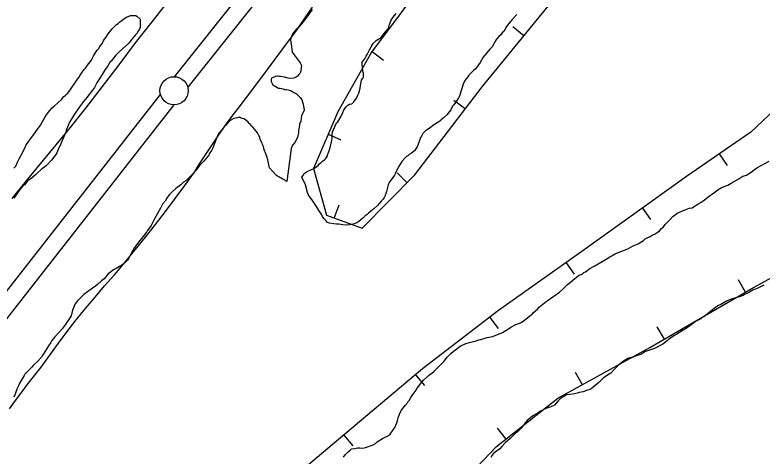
# Model space of a CAD drawing. Extents: x 3177385 to 3215275, y 903885 to 929304.
# Drawn here: x 3197439 to 3198765, y 919899 to 920682 of the extents above; entities that cross this region are included whole.
import ezdxf

# ---------------------------------------------------------------- set-up
doc = ezdxf.new("R2010")
doc.units = 0
for name, color, linetype in [('V-BORW-LINE', 7, 'Continuous'), ('V-LEVE-TOET', 7, 'Continuous'), ('V-SITE-VEGE', 7, 'Continuous'), ('V-SURV-LINE', 7, 'Continuous')]:
    doc.layers.add(name, color=color, linetype=linetype)

msp = doc.modelspace()

# ---------------------------------------------------------------- linework, layer by layer
at = {"layer": 'V-BORW-LINE'}
for p, q in [((3198342.1, 920645.4), (3198322.7, 920661.2)), ((3198072.8, 920617.3), (3198092.8, 920602.3)), ((3198238, 920515.4), (3198218.1, 920530.5)), ((3197994.6, 920470.4), (3198017.6, 920460.5)), ((3198688.7, 920435.6), (3198702.9, 920415)), ((3198135.1, 920384.5), (3198117.4, 920402.1)), ((3198005.5, 920321.9), (3198014.1, 920345.3)), ((3198552.6, 920339.5), (3198567.2, 920319.2)), ((3198417.2, 920242.5), (3198431.6, 920222.1)), ((3198735.7, 920190.5), (3198723.2, 920212.1)), ((3198281.6, 920145.6), (3198296.8, 920125.8)), ((3198591.6, 920106.9), (3198579.1, 920128.5)), ((3198149.8, 920043.8), (3198165.9, 920024.7)), ((3198446.1, 920025.9), (3198434, 920047.8)), ((3198310.7, 919929.6), (3198295.2, 919949.2)), ((3198022.4, 919936.5), (3198038.5, 919917.3))]:
    msp.add_line(p, q, dxfattribs=at)
for points in [[(3198175.5, 920755), (3198071.8, 920616)], [(3198268, 920554.8), (3198438.8, 920763.5)], [(3198071.8, 920616), (3198011.8, 920510.2)], [(3198861.4, 920584), (3198745.3, 920474.5)], [(3198148.9, 920398.4), (3198268, 920554.8)], [(3198011.8, 920510.2), (3197968.6, 920410)], [(3198745.3, 920474.5), (3198631, 920395.8)], [(3197968.6, 920410), (3197991.8, 920326.9)], [(3198055, 920303.6), (3198148.9, 920398.4)], [(3198631, 920395.8), (3198449.4, 920265.3)], [(3197991.8, 920326.9), (3198055, 920303.6)], [(3198749.6, 920198.6), (3198896.5, 920278.3)], [(3198449.4, 920265.3), (3198297.4, 920157.7)], [(3198565.8, 920091.9), (3198749.6, 920198.6)], [(3198297.4, 920157.7), (3198162.5, 920054.5)], [(3198402.6, 920001.9), (3198565.8, 920091.9)], [(3198162.5, 920054.5), (3198002.2, 919919.4)], [(3198293.8, 919916.3), (3198402.6, 920001.9)], [(3198002.2, 919919.4), (3197841.5, 919784.1)], [(3198163.1, 919779.2), (3198293.8, 919916.3)]]:
    msp.add_lwpolyline(points, dxfattribs=at)
at = {"layer": 'V-LEVE-TOET'}
for points in [[(3197433.9, 920356.4), (3197467.1, 920397.5), (3197500.7, 920438.2), (3197534.6, 920478.7), (3197564.7, 920516.7), (3197594.5, 920555), (3197623.8, 920593.6), (3197652.8, 920632.5), (3197685, 920673.2), (3197716.9, 920714.2), (3197748.4, 920755.4), (3197779.6, 920797), (3197820.6, 920849.2), (3197860.3, 920899.9)], [(3197429.1, 919983), (3197440, 919998.1), (3197451.2, 920013.1), (3197462.5, 920028), (3197474, 920042.7), (3197485.7, 920057.2), (3197500.7, 920078.6), (3197516.1, 920099.7), (3197531.8, 920120.5), (3197547.8, 920141.2), (3197564.2, 920161.5), (3197581, 920181.6), (3197598, 920201.4), (3197615.3, 920220.9), (3197634, 920243), (3197652.4, 920265.3), (3197670.5, 920287.8), (3197688.4, 920310.6), (3197706.1, 920333.5), (3197723.5, 920356.5), (3197740.7, 920379.8), (3197757.6, 920403.2), (3197766.6, 920417.8), (3197775.8, 920432.3), (3197785.2, 920446.6), (3197794.7, 920460.8), (3197804.5, 920474.9), (3197814.4, 920488.9), (3197824.5, 920502.7), (3197834.8, 920516.4), (3197860.9, 920550.8), (3197886.9, 920585.3), (3197912.7, 920619.9), (3197938.4, 920654.6), (3197967.2, 920695.9)]]:
    msp.add_lwpolyline(points, dxfattribs=at)
at = {"layer": 'V-SITE-VEGE'}
for points in [[(3197966.2, 920692.1), (3197954.7, 920675.2), (3197950, 920669.5), (3197948.3, 920667.1), (3197944.2, 920662.4), (3197940.2, 920658.3), (3197937.8, 920656.6), (3197933.1, 920650.9), (3197931.4, 920647.9), (3197929.7, 920643.8), (3197927.7, 920638.4), (3197928.3, 920633.7), (3197929.7, 920626.2), (3197930.7, 920616.1), (3197932.7, 920613.7)], [(3197437, 920410.1), (3197440.4, 920414), (3197443.7, 920420.7), (3197446.5, 920426.8), (3197452.7, 920438.6), (3197457.1, 920447.5), (3197458.3, 920450.3), (3197463.3, 920458.1), (3197467.2, 920463.1), (3197473.3, 920472.1), (3197479.5, 920479.9), (3197481.2, 920482.7), (3197484, 920486.6), (3197487.3, 920492.2), (3197491.8, 920500), (3197495.1, 920505), (3197498.5, 920509.5), (3197500.7, 920512.8), (3197505.2, 920517.3), (3197508.5, 920520.1), (3197515.2, 920526.2), (3197521.4, 920532.4), (3197525.9, 920537.4), (3197528.1, 920539.1), (3197529.8, 920541.3), (3197532.6, 920543.5), (3197537.6, 920550.2), (3197546.5, 920563.1), (3197548.2, 920565.9), (3197552.1, 920571.4), (3197554.4, 920575.3), (3197558.3, 920580.9), (3197561.6, 920585.4), (3197563.9, 920587.6), (3197567.8, 920593.2), (3197570, 920596), (3197574.5, 920602.1), (3197575.6, 920603.8), (3197578.4, 920609.4), (3197585.1, 920619.5), (3197587.3, 920622.2), (3197589.6, 920626.2), (3197594, 920632.3), (3197596.3, 920636.8), (3197600.2, 920642.3), (3197604.1, 920648.5), (3197611.3, 920657.4), (3197619.2, 920665.2), (3197622, 920666.9), (3197624.7, 920669.7), (3197634.2, 920676.4), (3197637, 920678.1), (3197643.7, 920681.4), (3197653.2, 920681.4), (3197655.5, 920680.3), (3197661.1, 920674.7), (3197661, 920660.8), (3197659.9, 920656.9), (3197658.3, 920654.6), (3197655.5, 920649.6), (3197652.7, 920646.8), (3197647.1, 920640.1), (3197641.5, 920632.8)], [(3198045.2, 920534.4), (3198047.6, 920540.1), (3198049.3, 920543.5), (3198051.6, 920552.3), (3198053, 920560.4), (3198053.3, 920563.4), (3198054, 920566.5), (3198055.7, 920569.2), (3198057.7, 920571.5), (3198057.7, 920575.3), (3198057.4, 920579), (3198056.4, 920582.7), (3198055.3, 920594.8), (3198055.3, 920598.2), (3198056.7, 920600.9), (3198059.7, 920604.6), (3198062.4, 920609), (3198063.8, 920612.1), (3198068.5, 920620.5), (3198071.2, 920625.9), (3198072.9, 920628.6), (3198074.9, 920631.3), (3198077.6, 920634.7), (3198080, 920637.1), (3198088.8, 920642.1), (3198090.8, 920644.5), (3198093.5, 920648.6), (3198100.6, 920657.3), (3198102.6, 920660.7), (3198104, 920665.4), (3198104.7, 920668.5), (3198106, 920671.9), (3198107.7, 920674.9), (3198110.1, 920678.6), (3198115.8, 920684.7)], [(3198329.9, 920683), (3198321.8, 920674.6), (3198318.4, 920670.5), (3198314.7, 920666.5), (3198310.3, 920660), (3198307, 920653.6), (3198303.9, 920650.6), (3198301.2, 920647.2), (3198297.8, 920643.8), (3198293.8, 920639.1), (3198290.4, 920634.4), (3198288.7, 920631), (3198285.7, 920625.6), (3198282.6, 920621.9), (3198275.2, 920614.1), (3198270.2, 920607.4), (3198264.7, 920597.9), (3198259, 920589.5), (3198256, 920586.1), (3198252.9, 920583.7), (3198244.5, 920575.3), (3198242.8, 920572.6), (3198237.4, 920566.1), (3198234.4, 920559.4), (3198229.3, 920542.5), (3198228.6, 920539.1), (3198226.2, 920535.1), (3198222.5, 920529.3), (3198219.5, 920525.3), (3198217.8, 920522.6), (3198215.8, 920520.2), (3198212.4, 920514.1), (3198205.7, 920505), (3198198.9, 920499.3)], [(3197641.5, 920632.8), (3197639.8, 920631.2), (3197624.2, 920617.2), (3197618, 920611.1), (3197609.6, 920600.5), (3197608, 920598.8), (3197602.9, 920591), (3197599, 920585.4), (3197593.4, 920576.5), (3197584.5, 920561.9), (3197580, 920553.6), (3197576.7, 920548.5), (3197566.6, 920535.7), (3197560.5, 920528.4), (3197553.2, 920518.9), (3197544.3, 920506.1), (3197535.9, 920492.1), (3197532, 920483.2), (3197529.8, 920477.6), (3197529.2, 920474.3), (3197525.3, 920464.8), (3197520.3, 920453.6), (3197519.1, 920450.8), (3197516.3, 920445.2), (3197513, 920437.4), (3197511.3, 920434.6), (3197503.5, 920424.6), (3197494.6, 920415.1), (3197491.2, 920412.3), (3197486.7, 920408.9), (3197484.5, 920406.7), (3197478.9, 920402.2), (3197475, 920397.8), (3197467.2, 920391.6), (3197461.6, 920387.7), (3197459.9, 920386.1), (3197456, 920381), (3197454.3, 920379.9), (3197447.6, 920372.7), (3197437, 920357)], [(3197932.7, 920613.7), (3197937.8, 920607), (3197943.5, 920599.9), (3197945.2, 920597.2), (3197946.3, 920595.2), (3197947.3, 920592.8), (3197946.3, 920583.7), (3197945.6, 920580.7), (3197944.6, 920578.6), (3197942.5, 920576.3), (3197940.2, 920573.9), (3197937.1, 920571.5), (3197934.1, 920569.8), (3197926.3, 920569.5), (3197923.6, 920569.8), (3197917.2, 920571.9), (3197910.5, 920573.2), (3197908.1, 920573.2), (3197905.7, 920573.9), (3197903.7, 920573.9), (3197901.3, 920573.2), (3197897.3, 920571.5), (3197894.2, 920569.8), (3197893.9, 920567.8), (3197893.9, 920565.8), (3197893.6, 920564.1), (3197896.6, 920558), (3197899.6, 920556.3), (3197901.7, 920555), (3197906.7, 920552.6), (3197909.8, 920552.3), (3197914.2, 920550.9), (3197918.9, 920549.2), (3197920.9, 920549.9), (3197924, 920549.6), (3197928.7, 920547.9), (3197934.1, 920544.8), (3197936.8, 920543.5), (3197938.5, 920542.5), (3197942.9, 920538.4), (3197945.2, 920535.7), (3197947.9, 920531.7), (3197950.3, 920523.9), (3197950.5, 920523.1), (3197951, 920520.9), (3197952, 920513.1), (3197947.6, 920503.3), (3197946.9, 920499.9), (3197946.3, 920493.9), (3197944.2, 920488.4), (3197943.9, 920486.8), (3197942.2, 920477.3), (3197941.9, 920472.9), (3197940.2, 920464.8), (3197935.5, 920456), (3197931.4, 920451), (3197929, 920445.2), (3197921.4, 920386.6), (3197919, 920387.8), (3197917.2, 920389.7), (3197914.2, 920390.9), (3197911.7, 920392.7), (3197909.3, 920393.9), (3197907.5, 920395.1), (3197905, 920396.4), (3197903.2, 920397.6), (3197895.9, 920404.9), (3197890.5, 920410.9), (3197889.9, 920413.4), (3197888, 920424.9), (3197886.2, 920431), (3197883.2, 920438.9), (3197882.6, 920441.3), (3197881.4, 920443.1), (3197880.1, 920448.6), (3197878.3, 920452.2), (3197877.7, 920454.6), (3197874.1, 920461.3), (3197873.5, 920465.6), (3197872.9, 920466.8), (3197871.6, 920468.6), (3197869.2, 920472.9), (3197864.4, 920478.9), (3197861.3, 920483.2), (3197859.5, 920485), (3197856.5, 920488.6), (3197854.6, 920489.9), (3197852.8, 920491.7), (3197848, 920495.9), (3197844.9, 920497.8), (3197840.7, 920499), (3197837.6, 920500.8), (3197833.4, 920499.6), (3197827.3, 920498.4), (3197820, 920494.1), (3197815.8, 920489.9), (3197812.7, 920486.2), (3197809.7, 920483.2), (3197807.3, 920479.5), (3197801.2, 920472.9), (3197798.2, 920468)], [(3198198.9, 920499.3), (3198195.5, 920495.9), (3198192.8, 920493.9), (3198183.7, 920487.8), (3198179.6, 920484.7), (3198175.6, 920482), (3198171.2, 920478.7), (3198167.8, 920476.3), (3198162.8, 920471.9), (3198160.7, 920467.2), (3198159, 920464.5), (3198153.6, 920449.3), (3198148.6, 920441.9), (3198145.2, 920438.8), (3198142.5, 920436.8), (3198138.8, 920434.4), (3198136.4, 920432.4), (3198133.7, 920431), (3198130.7, 920428.3), (3198125.6, 920421.9), (3198119.5, 920412.8), (3198114.5, 920401.7), (3198112.4, 920397.9), (3198106.4, 920389.8), (3198104, 920386.1), (3198101.6, 920380.7), (3198098.3, 920369.2), (3198095.9, 920362.1), (3198094.2, 920358.4), (3198092.2, 920355.4), (3198089.1, 920351.7), (3198085.4, 920347.6), (3198082.7, 920344.2), (3198076, 920338.2), (3198072.9, 920336.1), (3198066.2, 920330.7), (3198063.8, 920328.4), (3198060.8, 920326), (3198056.4, 920321.9), (3198053, 920318.6), (3198049.3, 920315.5), (3198045.9, 920313.5), (3198039.5, 920311.1), (3198033.4, 920309.8), (3198027, 920309.1), (3198020.9, 920309.8), (3198013.5, 920311.1), (3198009.8, 920311.1), (3198004.7, 920311.8), (3197997.3, 920312.5), (3197993.9, 920314.2), (3197990.5, 920317.2), (3197987.1, 920320.9), (3197984.8, 920324.3), (3197983.4, 920327.7), (3197981.4, 920331.1), (3197978.4, 920335.1), (3197974.3, 920342.2), (3197965.9, 920354.7), (3197963.5, 920357.7), (3197959.4, 920363.8), (3197958.4, 920366.9), (3197954.7, 920380.7), (3197953, 920385.1), (3197949.6, 920390.5), (3197948.3, 920394.2), (3197950.3, 920397.3), (3197951.7, 920400), (3197954.7, 920402.7), (3197957.8, 920404.3), (3197965.5, 920408.1), (3197969.6, 920409.8), (3197977, 920414.8), (3197979, 920417.9), (3197981.7, 920419.9), (3197985.1, 920423.6), (3197988.1, 920425.3), (3197990.5, 920427.7), (3197993.2, 920431), (3197994.2, 920435.4), (3197996.3, 920439.8), (3197997.9, 920444.9), (3198001.3, 920459.4), (3198002, 920463.1), (3198002, 920467.2), (3198001.7, 920470.2), (3198002.3, 920474.3), (3198003.7, 920477.6), (3198005.4, 920480.7), (3198007.4, 920485.7), (3198009.8, 920490.5), (3198011.8, 920492.8), (3198017.2, 920501.6), (3198020.6, 920509.4), (3198022.9, 920513.8), (3198027, 920519.2), (3198029.7, 920522.2), (3198032.7, 920523.9), (3198036.8, 920524.6), (3198040.5, 920528), (3198045.2, 920534.4)], [(3197798.2, 920468), (3197792.1, 920451), (3197790.3, 920446.7), (3197787.9, 920441.9), (3197783.6, 920435.8), (3197783, 920433.4), (3197773.9, 920422.5), (3197766.6, 920415.2), (3197759.9, 920406.1), (3197754.5, 920400), (3197742.3, 920387.8), (3197738.1, 920385.4), (3197733.2, 920380.6), (3197724.7, 920374.5), (3197717.4, 920367.8), (3197712.6, 920362.9), (3197708.3, 920356.9), (3197705.3, 920352), (3197701, 920346.5), (3197697.4, 920339.3), (3197686.5, 920320.4), (3197680.4, 920308.3), (3197674.3, 920299.8), (3197673.1, 920297.4), (3197671.9, 920296.1), (3197668.9, 920291.9), (3197660.3, 920282.2), (3197651.2, 920269.4), (3197645.8, 920260.3), (3197640.9, 920250.6), (3197638.5, 920247), (3197634.9, 920243.3), (3197628.2, 920237.8), (3197624.5, 920236), (3197618.5, 920232.4), (3197613.6, 920230), (3197608.7, 920225.7), (3197604.5, 920222.7), (3197597.2, 920214.2), (3197592.3, 920210.5), (3197585.7, 920203.8), (3197582, 920200.8), (3197574.1, 920195.9), (3197561.4, 920186.2), (3197550.5, 920175.3), (3197545.6, 920169.8), (3197541.3, 920158.3), (3197538.9, 920148), (3197532.8, 920139.5), (3197529.2, 920134), (3197524.3, 920127.3), (3197522.5, 920125.5), (3197517.7, 920120), (3197509.8, 920110.9), (3197504.3, 920104.3), (3197502.5, 920101.2), (3197498.2, 920095.1), (3197491, 920082.4), (3197487.3, 920077.5), (3197486.1, 920075.1), (3197479.4, 920067.8), (3197472.1, 920060.5), (3197469.1, 920056.9), (3197465.5, 920053.9), (3197456.3, 920044.7), (3197455.1, 920042.3), (3197446.6, 920027.7), (3197445.4, 920024.1), (3197442.4, 920018), (3197441.2, 920014.4), (3197439.3, 920009.5), (3197436.9, 920004.1)], [(3198566.4, 920289.2), (3198570.2, 920291.7), (3198575.4, 920294.1), (3198579.1, 920296.1), (3198582.9, 920299.2), (3198586.4, 920303), (3198589.5, 920305.7), (3198593.6, 920310.9), (3198596.3, 920314), (3198597.7, 920315), (3198601.5, 920318.8), (3198607.3, 920325), (3198610.1, 920327.1), (3198614.6, 920330.2), (3198622.5, 920334.3), (3198629.7, 920336.7), (3198635.5, 920339.1), (3198640.7, 920340.1), (3198643.4, 920341.5), (3198650.7, 920346.3), (3198656.2, 920349.4), (3198659.2, 920351.8), (3198662, 920353.5), (3198665.8, 920356.3), (3198669.6, 920359.4), (3198679.5, 920366.3), (3198686.4, 920371.8), (3198692.2, 920375.5), (3198695, 920376.9), (3198704.3, 920380.4), (3198710.1, 920383.5), (3198723.5, 920391.7), (3198731.1, 920396.2), (3198737.3, 920398.2), (3198741.1, 920400.3), (3198745.9, 920403.1), (3198750.7, 920407.2), (3198755.5, 920411), (3198777.9, 920423)], [(3198021.9, 919897.3), (3198025.3, 919901.7), (3198030.1, 919906.9), (3198033.6, 919910), (3198036.3, 919912.1), (3198041.8, 919912.7), (3198047.3, 919913.8), (3198051.1, 919913.8), (3198056.2, 919913.4), (3198061.4, 919914.5), (3198066.2, 919916.5), (3198069.6, 919917.6), (3198074.5, 919919.6), (3198078.6, 919922), (3198082, 919924.4), (3198091.3, 919930.3), (3198102, 919935.8), (3198105.1, 919938.5), (3198109.2, 919944.4), (3198113, 919950.2), (3198116.7, 919958.5), (3198117.8, 919962.6), (3198119.2, 919967.1), (3198121.6, 919973.6), (3198124.7, 919980.1), (3198126.7, 919983.2), (3198132.2, 919989.8), (3198134.6, 919992.2), (3198136.3, 919995.6), (3198138.4, 919998), (3198141.8, 920003.2), (3198143.9, 920006.9), (3198150.8, 920016.6), (3198152.5, 920019.3), (3198155.6, 920023.5), (3198158, 920027.2), (3198161.1, 920030.7), (3198164.9, 920034.5), (3198174.8, 920043.4), (3198177.3, 920045.5), (3198181.7, 920048.9), (3198194.8, 920062), (3198197.9, 920064.7), (3198200.6, 920067.8), (3198206.8, 920075.4), (3198209.2, 920078.1), (3198212.3, 920081.2), (3198217.5, 920085.7), (3198223, 920089.8), (3198227.1, 920093.3), (3198230.5, 920095.3), (3198239.1, 920099.1), (3198248.1, 920101.8), (3198257.4, 920103.9), (3198262.2, 920105.6), (3198265.6, 920106.3), (3198277, 920109.8), (3198286.6, 920111.8), (3198297.2, 920115.6), (3198304.5, 920119), (3198313.4, 920123.9), (3198319.2, 920128.3), (3198328.2, 920132.8), (3198336.4, 920135.9), (3198337.8, 920136.9), (3198340.9, 920138.6), (3198348.8, 920144.5), (3198353.6, 920149), (3198356.7, 920151.4), (3198359.5, 920154.1), (3198366.7, 920160.3), (3198370.1, 920164.1), (3198381.8, 920173.7), (3198385.2, 920176.1), (3198389.7, 920178.9), (3198395.6, 920183), (3198405.2, 920190.2), (3198412.1, 920196.1), (3198419.3, 920203.3), (3198435.8, 920217), (3198440.6, 920220.5), (3198445.4, 920222.5), (3198448.8, 920224.9), (3198451.6, 920226.3), (3198459.2, 920232.2), (3198466.7, 920236.6), (3198473.9, 920240.4), (3198488.4, 920249), (3198494.9, 920253.1), (3198499.4, 920255.5), (3198503.9, 920258.3), (3198526.9, 920267.2), (3198535.1, 920271.7), (3198539.3, 920273.8), (3198544.8, 920276.2), (3198551.3, 920280.3), (3198554.4, 920282), (3198557.8, 920284.8), (3198562.3, 920287.5), (3198566.4, 920289.2)], [(3198768.2, 920203), (3198757.6, 920197.5), (3198754.5, 920196.4), (3198748.6, 920194), (3198742.5, 920190.2), (3198738, 920187.8), (3198734.9, 920186.5), (3198731.5, 920184.4), (3198724.9, 920182), (3198720.5, 920181), (3198712.2, 920178.5), (3198702.9, 920175.1), (3198691.9, 920168.6), (3198687.8, 920166.9), (3198683, 920163.4), (3198661.7, 920146.6), (3198658.9, 920145.2), (3198656.2, 920143.1), (3198646.9, 920138.3), (3198643.1, 920135.2), (3198630, 920125.6), (3198625.2, 920122.8), (3198613.9, 920115.6), (3198609.4, 920113.6), (3198599.8, 920107), (3198597, 920104.6), (3198588.8, 920098.1), (3198574.3, 920090.5), (3198558.2, 920084.7), (3198551, 920080.2), (3198547.5, 920078.8), (3198541.7, 920077.1), (3198533.4, 920074), (3198530, 920073.7), (3198526.9, 920072.6), (3198519.3, 920067.8), (3198510.7, 920061.6), (3198508.3, 920059.2), (3198502.1, 920052.4), (3198496.3, 920046.5), (3198490.8, 920042.7), (3198486.3, 920040.3), (3198483.6, 920038.3), (3198480.5, 920035.5), (3198475.3, 920030), (3198461.9, 920018.7), (3198459.2, 920017.3), (3198455.4, 920016.3), (3198447.5, 920013.5)], [(3198447.5, 920013.5), (3198440.6, 920012.5), (3198436.8, 920011.1), (3198432, 920009.7), (3198428.6, 920009), (3198417.9, 920008), (3198414.1, 920005.9), (3198410.4, 920003.5), (3198406.6, 920000.8), (3198402.8, 919997.3), (3198396.3, 919989.8), (3198393.2, 919988.1), (3198388.4, 919986.3), (3198382.9, 919984.6), (3198379.8, 919983.2), (3198370.5, 919978.4), (3198367.4, 919976.4), (3198359.1, 919971.6), (3198354.3, 919968.1), (3198348.1, 919962.3), (3198344.3, 919958.1), (3198337.5, 919949.2), (3198335.1, 919946.5), (3198330.3, 919941.6), (3198326.8, 919939.2), (3198323.7, 919936.5), (3198317.9, 919930.6), (3198309.3, 919922.7), (3198303.1, 919916.5), (3198299.3, 919912.4), (3198291.4, 919906.6), (3198288, 919903.5), (3198285.9, 919901.1), (3198283.5, 919896.9)]]:
    msp.add_lwpolyline(points, dxfattribs=at)
at = {"layer": 'V-SURV-LINE'}
for points in [[(3197722, 920572.7), (3198160.3, 921122.5)], [(3198183.8, 921103.8), (3197745.5, 920554)], [(3197234.3, 919949.9), (3197697.2, 920541.2)], [(3197720.8, 920522.7), (3197257.9, 919931.4)]]:
    msp.add_lwpolyline(points, dxfattribs=at)
msp.add_circle((3197721.3, 920547.7), 25, dxfattribs=at)

doc.saveas('drawing.dxf')
